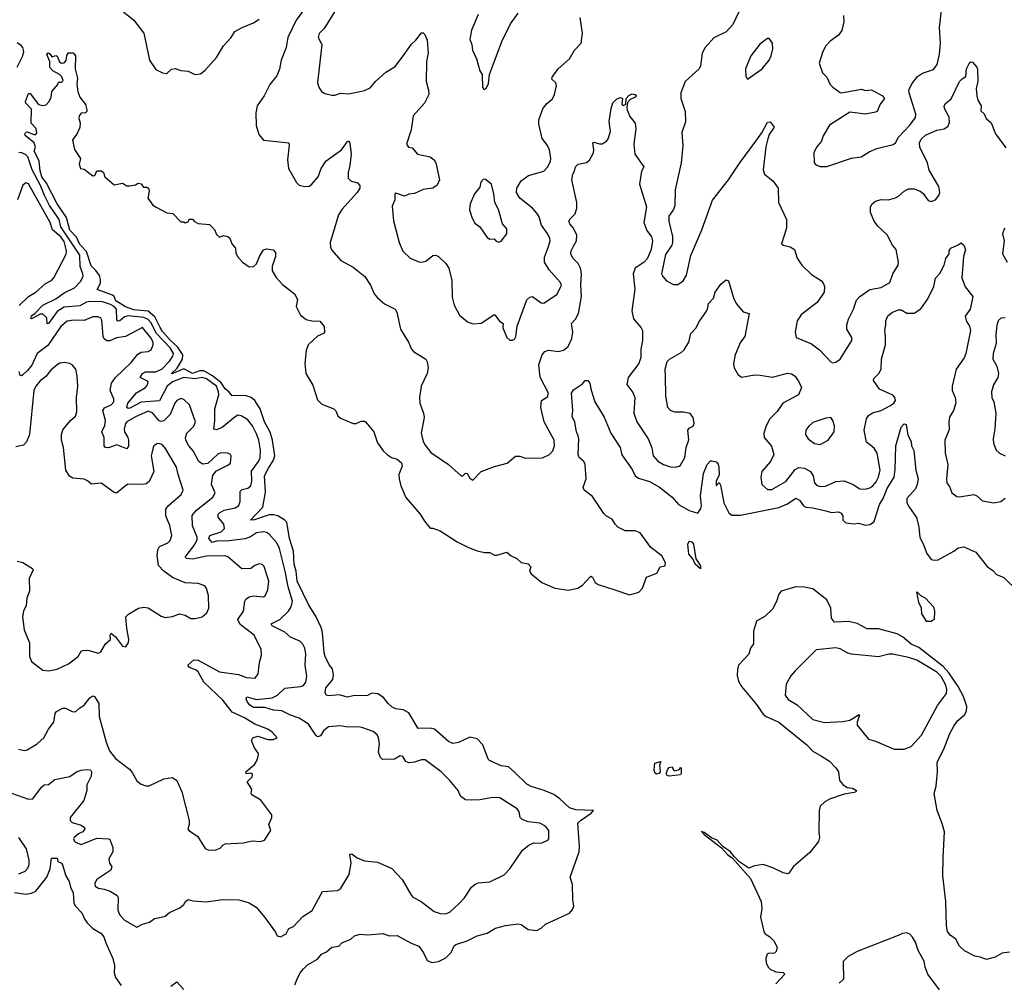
# Model space of a CAD drawing. Extents: x 2220520 to 2384350, y 721165 to 893491.
# Tile 259 of 315: x 2304672 to 2311589, y 864568 to 871329. Entities that reach past the tile are written whole.
import ezdxf

# ---------------------------------------------------------------- set-up
doc = ezdxf.new("R2010")
doc.units = 0

msp = doc.modelspace()

# ---------------------------------------------------------------- linework, layer by layer
at = {"layer": '0CON20XD'}
for points in [[(2305402.5, 871385), (2305474, 871325), (2305544.2, 871235), (2305584, 871045), (2305628.3, 870978.3), (2305675, 870956.2), (2305705, 870951.2), (2305737.5, 870982.5), (2305765, 870986.7), (2305805, 870972.5), (2305855, 870967.5), (2305903.6, 870943.6), (2305941.7, 870948.3), (2305974, 870975), (2306055, 871063.8), (2306105, 871146.7), (2306158.8, 871205), (2306184.3, 871245.7), (2306236.2, 871275), (2306315, 871306.9), (2306355, 871333.3)], [(2306699.5, 871440.5), (2306613.4, 871326.6), (2306555.3, 871204.7), (2306543.3, 871135), (2306509.1, 871045), (2306497.4, 870982.6), (2306477.5, 870935), (2306428.5, 870875), (2306388.7, 870795), (2306340.4, 870725), (2306330.8, 870675), (2306333.8, 870585), (2306351.9, 870521.9), (2306385, 870482.5), (2306563.3, 870463.3), (2306566.4, 870446.4), (2306553.5, 870345), (2306559.6, 870285), (2306616.2, 870185), (2306635, 870167.9), (2306675, 870157.5), (2306705, 870160.5), (2306725, 870173.5), (2306768.2, 870225), (2306790.8, 870285), (2306825, 870337.1), (2306932.9, 870415), (2306975, 870473.8), (2306985, 870477.5), (2306991.4, 870461.4), (2307000.6, 870385), (2306991.5, 870305), (2306978.9, 870255), (2306980.8, 870215), (2307000, 870195), (2307045, 870184), (2307060.8, 870165), (2307061.1, 870145), (2307041.8, 870115), (2306934.7, 869995.3), (2306912.4, 869957.6), (2306853.8, 869765), (2306855, 869731.2), (2306865, 869710), (2306928.5, 869638.5), (2307015, 869591.1), (2307095.8, 869525), (2307135.8, 869465), (2307163, 869403), (2307186.2, 869375), (2307235, 869334), (2307308.8, 869295), (2307321.2, 869275), (2307346.2, 869155), (2307404, 869065), (2307424.2, 869014.2), (2307439.2, 868999.2), (2307524.4, 868944.4), (2307535.8, 868925), (2307542.5, 868885), (2307534.2, 868845), (2307493.1, 868755), (2307480, 868675), (2307483.5, 868635), (2307508.5, 868565), (2307512.7, 868535), (2307491.9, 868425), (2307506.8, 868366.8), (2307520.2, 868340.2), (2307560.3, 868290.3), (2307685, 868205.7), (2307773.3, 868125), (2307785, 868126.2), (2307805, 868143.3), (2307815, 868141.2), (2307835, 868108.8), (2307855, 868093.8), (2307915, 868156), (2308008.7, 868191.3), (2308095.5, 868214.5), (2308155, 868262.5), (2308185, 868262.9), (2308225, 868250), (2308345, 868252.5), (2308393.3, 868275), (2308418, 868302), (2308430, 868335), (2308426.7, 868375), (2308355.7, 868504.3), (2308332, 868605), (2308336.7, 868655), (2308379.5, 868680.5), (2308386.7, 868705), (2308329.1, 868819.1), (2308318.8, 868905), (2308342.7, 868975), (2308361.7, 868998.3), (2308387.3, 869007.3), (2308455, 868998.1), (2308493.1, 869006.9), (2308526.3, 869033.6), (2308550.9, 869089.1), (2308557.2, 869135), (2308548.2, 869195), (2308577.2, 869225), (2308598.8, 869265), (2308618.3, 869385), (2308613.3, 869465), (2308618.1, 869545), (2308612.9, 869582.9), (2308595.7, 869615.7), (2308558.9, 869655), (2308544.6, 869685), (2308547.3, 869705), (2308565, 869744.2)], [(2306884.2, 871385), (2306811.7, 871268.3), (2306775, 871232.5), (2306768.8, 871205), (2306794, 871155), (2306763.3, 870885), (2306773.3, 870855), (2306793.3, 870825), (2306815, 870810), (2306865, 870800), (2306885, 870798.8), (2306925, 870813.8), (2306985, 870809.2), (2307095, 870832.9), (2307135, 870850.8), (2307175, 870897.5), (2307245, 870960.8), (2307310.2, 870999.8), (2307360.8, 871069.2), (2307425, 871158), (2307455.6, 871184.4), (2307495, 871236.7), (2307506.1, 871236.1), (2307517.5, 871225), (2307533.8, 871185), (2307542.5, 871095), (2307530.8, 871035), (2307527.5, 870895), (2307544, 870835), (2307545.8, 870805), (2307516.3, 870743.7), (2307437.1, 870655), (2307422, 870555), (2307390, 870455), (2307402.5, 870435), (2307428.3, 870428.3), (2307467.5, 870385), (2307555, 870366.2), (2307584.2, 870344.2), (2307595.8, 870325), (2307622, 870205), (2307603.9, 870166.1), (2307574.2, 870145.8), (2307506.4, 870136.4), (2307445, 870108.9), (2307405, 870102.9), (2307375, 870090.8), (2307315, 870110.8), (2307308, 870105), (2307307.1, 870065), (2307288.3, 870018.3), (2307297.3, 869917.3), (2307337.1, 869765), (2307363.7, 869703.7), (2307416.2, 869655), (2307475, 869629.2), (2307496.1, 869626.1), (2307525, 869634.2), (2307575, 869672), (2307595, 869675.8), (2307615.4, 869665.4), (2307665, 869617.5), (2307686.7, 869585), (2307708.3, 869498.3), (2307711.2, 869381.2), (2307724, 869325), (2307762.7, 869252.7), (2307817.7, 869207.7), (2307855, 869193.8), (2307915, 869198), (2308003.9, 869256.1), (2308010, 869255), (2308042.3, 869212.3), (2308067.5, 869195), (2308066.7, 869165), (2308095, 869097.5), (2308115, 869077.5), (2308135, 869077.5), (2308147.5, 869085), (2308156.4, 869103.6), (2308166.4, 869176.4), (2308235, 869362.5), (2308255, 869381.2), (2308275, 869383.8), (2308335, 869340), (2308355, 869337.5), (2308448.3, 869401.7), (2308477.5, 869465), (2308470, 869485), (2308392.3, 869572.3), (2308359.1, 869625), (2308358.3, 869661.7), (2308388.1, 869735), (2308398.1, 869775), (2308395.8, 869795), (2308378.7, 869828.7), (2308337.1, 869885), (2308321.1, 869945), (2308305, 869971.4), (2308274.7, 870004.7), (2308185, 870075.6), (2308161.5, 870115), (2308165.6, 870145), (2308195, 870197.1), (2308246.1, 870233.9), (2308353.9, 870266.1), (2308383.1, 870295), (2308401.1, 870335), (2308404.4, 870355), (2308394.3, 870415), (2308380.8, 870445), (2308343.3, 870495), (2308318.6, 870595), (2308319.4, 870625), (2308346.8, 870703.2), (2308372.4, 870737.6), (2308415, 870773.8), (2308430, 870805), (2308444.2, 870865), (2308438, 870885), (2308410.5, 870910.5), (2308413.8, 870925), (2308455.8, 870984.2), (2308535, 871053.8), (2308569.2, 871115), (2308617.5, 871165), (2308625.6, 871234.4), (2308608.6, 871345)], [(2309723.3, 871385), (2309680.8, 871295), (2309634, 871245), (2309548.9, 871201.1), (2309486.7, 871135), (2309467.5, 871095), (2309454.3, 871005), (2309445.8, 870985), (2309347.8, 870895), (2309317.8, 870815), (2309317.5, 870775), (2309347.5, 870685), (2309348.8, 870611.2), (2309324.1, 870535.9), (2309330.8, 870445), (2309318.5, 870325), (2309276.7, 870135), (2309275.4, 870025), (2309264.7, 869995.3), (2309231.4, 869948.6), (2309231.5, 869915), (2309257.2, 869807.2), (2309258.2, 869765), (2309252.3, 869745), (2309209.6, 869680.4), (2309180, 869545), (2309189.2, 869525), (2309215, 869496), (2309265, 869468.8), (2309295, 869468.8), (2309334, 869495), (2309356.5, 869535), (2309386.2, 869673.8), (2309465, 869853.3), (2309538.6, 870061.4), (2309651.9, 870205), (2309730, 870325), (2309842.5, 870475), (2309885.5, 870534.5), (2309925, 870610), (2309945, 870612.5), (2309972.5, 870575), (2309938.1, 870521.9), (2309927.4, 870492.6), (2309914.6, 870435.4), (2309895.5, 870275), (2309903.3, 870243.3), (2309965, 870194.4), (2310000.6, 870145), (2310001.8, 870045), (2310058.1, 869925), (2310058.9, 869865), (2310023.8, 869755), (2310036.1, 869746.1), (2310085, 869734), (2310115, 869716.2), (2310133.7, 869653.7), (2310165.8, 869605), (2310235, 869538.8), (2310303.8, 869495), (2310320, 869475), (2310326.7, 869455), (2310323.8, 869415), (2310275, 869343.3), (2310187.5, 869277.5), (2310161.2, 869255), (2310133.8, 869215), (2310120, 869135), (2310128, 869098), (2310235, 869052.7), (2310290.9, 869010.9), (2310372.6, 868922.6), (2310385, 868919.2), (2310405, 868924.2), (2310435, 868944.2), (2310518, 869075), (2310517.7, 869097.7), (2310483.8, 869155), (2310483.8, 869185), (2310494, 869225), (2310529.2, 869295), (2310551.3, 869358.7), (2310574.4, 869385.6), (2310645, 869434.2), (2310725, 869448), (2310785, 869483.8), (2310806.2, 869545), (2310844, 869605), (2310845.8, 869625), (2310830, 869715), (2310804.7, 869744.7), (2310765, 869818.8), (2310699.6, 869879.6), (2310673.9, 869913.9), (2310650, 869975), (2310649.2, 870015), (2310660, 870035), (2310685, 870054.3), (2310725, 870065.6), (2310775, 870063.3), (2310825, 870077.8), (2310845, 870088.6), (2310885, 870126), (2310915, 870142), (2310955, 870141.2), (2310997.5, 870125), (2311019.5, 870109.5), (2311055, 870060), (2311075, 870053.3), (2311105, 870063.3), (2311128, 870095), (2311135.6, 870115), (2311128.7, 870158.7), (2311062.1, 870272.1), (2311049.4, 870325), (2310995.6, 870435), (2310993.1, 870465), (2311005, 870490.8), (2311035, 870517.1), (2311116.1, 870553.9), (2311167.6, 870562.4), (2311191.7, 870578.3), (2311203.6, 870606.4), (2311201.2, 870645), (2311168.6, 870705), (2311165.8, 870725), (2311175, 870741.2), (2311215, 870773.3), (2311274.4, 870895), (2311293.8, 870915)], [(2310458.3, 871358.3), (2310461.2, 871315), (2310446.8, 871253.2), (2310425, 871220), (2310365, 871179.2), (2310334.6, 871145.4), (2310314.5, 871105), (2310289.4, 871025), (2310312.5, 870955), (2310343.3, 870925), (2310366.2, 870875), (2310384.4, 870854.4), (2310435, 870817.5), (2310445, 870816.7), (2310585, 870841.2), (2310615, 870832.5), (2310655, 870836), (2310732.5, 870795), (2310746.7, 870775), (2310716.7, 870735), (2310696, 870685), (2310685, 870678.8), (2310615, 870666), (2310505, 870678.8), (2310361.7, 870588.3), (2310316, 870514), (2310303.8, 870475), (2310270, 870435), (2310250, 870395), (2310252.5, 870325), (2310265, 870310), (2310295, 870297.5), (2310343, 870297), (2310515, 870355.7), (2310584.5, 870365.5), (2310638.7, 870401.3), (2310693.3, 870425), (2310808.3, 870451.7), (2310825.8, 870465), (2310846.9, 870503.1), (2310925, 870587.5), (2310965, 870643.3), (2310967.5, 870665), (2310920.5, 870815), (2310919.4, 870835), (2310940.5, 870879.5), (2310979.4, 870930.6), (2311015, 870954.5), (2311091.1, 870978.9), (2311117.5, 871015), (2311133.5, 871086.5), (2311141.1, 871165), (2311133.5, 871275), (2311150.4, 871415)], [(2307893.1, 871365), (2307845.8, 871255), (2307835, 871190), (2307848, 871155), (2307854, 871115), (2307882, 871055), (2307905, 870970), (2307920, 870945), (2307923.6, 870853.6), (2307935, 870840), (2307950, 870845), (2307965, 870880), (2307972, 870945), (2308059.2, 871175), (2308120.3, 871299.7), (2308173.8, 871375)], [(2309785, 870912.5), (2309887, 870983), (2309936.2, 871045), (2309951.2, 871075), (2309963.8, 871125), (2309960, 871165), (2309938.3, 871198.3), (2309925, 871196.7), (2309871.7, 871158.3), (2309807.5, 871075), (2309770, 870985), (2309773.6, 870933.6), (2309785, 870912.5)], [(2304654.3, 870995.7), (2304695.2, 871074.8), (2304702.2, 871105), (2304695, 871133.1), (2304685, 871146.8), (2304655, 871166.6)], [(2306605, 864548.8), (2306618.6, 864585), (2306641.4, 864635), (2306665, 864662), (2306695, 864690), (2306765, 864731.2), (2306792.5, 864765), (2306828.3, 864781.7), (2306865, 864813.3), (2306915, 864822.5), (2306934.1, 864845.9), (2306998.3, 864871.7), (2307025, 864893.3), (2307063.9, 864906.1), (2307115, 864900), (2307225, 864911.2), (2307265, 864893.8), (2307325, 864897.5), (2307421.7, 864841.7), (2307475, 864820.8), (2307510, 864775), (2307535, 864720), (2307566.6, 864706.6), (2307615, 864712.7), (2307665, 864739.6), (2307702.5, 864777.5), (2307725, 864823.1), (2307736.7, 864833.3), (2307815, 864858.8), (2307885, 864893.8), (2307956.9, 864913.1), (2308015, 864947.5), (2308084.2, 864965.8), (2308175, 864978), (2308193.9, 864973.9), (2308245, 864937.5), (2308305, 864932.5), (2308335, 864947.5), (2308365, 864976.7), (2308535, 865052.5), (2308555, 865078.8), (2308564.4, 865105), (2308557.9, 865147.9), (2308556.2, 865255), (2308539.5, 865305), (2308601.8, 865485), (2308605.5, 865525), (2308594.2, 865685), (2308612.5, 865705), (2308686, 865755), (2308702.5, 865775), (2308579.5, 865779.5), (2308535, 865793.1), (2308467.4, 865857.4), (2308425, 865886), (2308355.8, 865915.8), (2308265, 865942), (2308235, 865960), (2308147, 866047), (2308105, 866080), (2308055, 866088.8), (2307973.3, 866125), (2307964, 866135), (2307925.5, 866235), (2307885, 866277.8), (2307835, 866289.4), (2307755, 866252.9), (2307715, 866246), (2307685, 866258), (2307586.2, 866346.2), (2307555, 866351.8), (2307470.8, 866350.8), (2307405, 866460), (2307365, 866481.2), (2307315, 866489.2), (2307289.5, 866499.5), (2307260, 866525), (2307227.7, 866567.7), (2307187.5, 866595), (2307145, 866597.5), (2307115, 866582.9), (2307015, 866580), (2306975, 866570), (2306915.9, 866585.9), (2306845, 866580), (2306825.7, 866585.7), (2306817.1, 866605), (2306823.3, 866635), (2306872, 866695), (2306876, 866725), (2306868.8, 866768.8), (2306847.3, 866797.3), (2306818, 866855), (2306812.2, 866882.2), (2306798.5, 867025), (2306789.1, 867059.1), (2306754.4, 867135), (2306701.3, 867221.3), (2306622.3, 867385), (2306614.9, 867455), (2306600.5, 867505), (2306595.1, 867594.9), (2306567.8, 867685), (2306549.2, 867799.2), (2306535, 867814.1), (2306485, 867843.1), (2306455, 867851.1), (2306425, 867850.6), (2306321.2, 867815), (2306294.2, 867814.2), (2306379.2, 867905), (2306399.5, 868010.5), (2306393, 868125), (2306421.2, 868178.8), (2306455.2, 868235), (2306464.7, 868265), (2306448.6, 868375), (2306431, 868431), (2306390.8, 868505), (2306361.5, 868595), (2306324.4, 868655), (2306298.6, 868675), (2306255, 868690.2), (2306165, 868686.9), (2306143.9, 868713.9), (2306115, 868737), (2306088.1, 868778.1), (2306027.1, 868827.1), (2305965, 868863.4), (2305936.6, 868863.4), (2305885, 868844.9), (2305825, 868876.2), (2305741.1, 868841.1), (2305737.5, 868845), (2305778.1, 868881.9), (2305815.3, 868945), (2305817.8, 868975), (2305781.4, 869031.4), (2305732.6, 869075), (2305675, 869140), (2305658.3, 869168.3), (2305621.4, 869241.4), (2305575, 869281.1), (2305475, 869290.6), (2305415, 869313.5), (2305348.4, 869355), (2305336.2, 869385), (2305325, 869393.8), (2305216.2, 869435), (2305240.5, 869479.5), (2305240.6, 869505), (2305232.1, 869532.1), (2305208.1, 869568.1), (2305175, 869600.8), (2305141.6, 869701.6), (2305095, 869751.2), (2305072.1, 869802.1), (2305025, 869850), (2305001, 869941), (2304934.8, 870035), (2304861.2, 870181.2), (2304827.9, 870225), (2304815, 870266.7), (2304808, 870335), (2304789.2, 870375), (2304774.6, 870405), (2304782.5, 870435), (2304775, 870463.3), (2304711.4, 870515), (2304708.6, 870525), (2304715, 870538.8), (2304725, 870542), (2304775, 870522.5), (2304786.1, 870523.9), (2304792.5, 870535), (2304787.5, 870565), (2304753.6, 870603.6), (2304755, 870700), (2304715, 870742.5), (2304713.8, 870755), (2304735, 870810), (2304745, 870810), (2304805, 870732.5), (2304835, 870726.7), (2304858.3, 870731.7), (2304880, 870755), (2304892.5, 870785), (2304897.5, 870825), (2304940, 870875), (2304945, 870890), (2304965, 870890), (2304977.5, 870902.5), (2304968.3, 870928.3), (2304952.5, 870945), (2304905, 870970), (2304885, 870992.5), (2304883.3, 871035), (2304863.3, 871085), (2304873, 871097), (2304885, 871090), (2304898.3, 871068.3), (2304925, 871077.5), (2304935, 871073.3), (2304953, 871033), (2304967, 871023), (2304983.6, 871026.4), (2304998.3, 871041.7), (2305003, 871077), (2305015, 871097.5), (2305047, 871097), (2305063.3, 871075), (2305061.2, 870985), (2305078.8, 870918.8), (2305073.8, 870875), (2305080, 870825), (2305095.7, 870785.7), (2305135, 870733.3), (2305144.2, 870695), (2305144, 870685), (2305135, 870676), (2305105, 870672), (2305090.8, 870655), (2305088, 870635), (2305097.5, 870605), (2305095, 870572.5), (2305072.5, 870525), (2305042.5, 870485), (2305056.4, 870416.4), (2305100, 870355), (2305090, 870315), (2305100, 870285), (2305125, 870280), (2305185, 870232.5), (2305200, 870235), (2305215, 870267.5), (2305245, 870267.5), (2305260, 870255), (2305270, 870225), (2305335, 870170), (2305395, 870180), (2305425, 870162.5), (2305445, 870162.5), (2305485, 870170), (2305505, 870180), (2305525, 870177.5), (2305543, 870153), (2305565, 870152.5), (2305577.5, 870145), (2305582.5, 870125), (2305572.5, 870075), (2305607, 870027), (2305631.7, 870011.7), (2305705, 869972.5), (2305747, 869967), (2305805, 869910), (2305825, 869910), (2305835, 869902.5), (2305855, 869910), (2305863, 869927), (2305885, 869927.5), (2305900.7, 869910.7), (2305925, 869897.5), (2306005, 869890), (2306040, 869855), (2306055, 869820), (2306075, 869802.5), (2306105, 869812.5), (2306135, 869807.5), (2306147.5, 869795), (2306162.5, 869755), (2306187.5, 869725), (2306190.7, 869690.7), (2306202.5, 869665), (2306237, 869627), (2306285, 869592.5), (2306315, 869596.7), (2306336.7, 869615), (2306356, 869665), (2306385, 869712), (2306405, 869720.8), (2306453.8, 869713.8), (2306470, 869695), (2306470, 869665), (2306445.8, 869595), (2306446.2, 869565), (2306475, 869517.5), (2306518.3, 869468.3), (2306603.6, 869403.6), (2306623, 869363), (2306613.3, 869315), (2306645, 869253.3), (2306685, 869224), (2306725, 869213.8), (2306780.7, 869210.7), (2306810, 869175), (2306812.5, 869135), (2306807.5, 869125), (2306765, 869106.7), (2306699.2, 869045), (2306685.6, 869005), (2306674.6, 868915), (2306683.1, 868845), (2306732.4, 868762.4), (2306765, 868660), (2306795, 868629.4), (2306880, 868595), (2306892.3, 868582.3), (2306907.7, 868547.7), (2306925, 868531.2), (2307015, 868493.8), (2307035, 868493.3), (2307071.7, 868508.3), (2307095, 868510), (2307102.5, 868505), (2307160, 868435), (2307186.4, 868356.4), (2307225, 868300), (2307255, 868272), (2307284.4, 868254.4), (2307325, 868242), (2307355, 868216.2), (2307357.9, 868192.1), (2307334.5, 868135.5), (2307337.8, 868105)], [(2311293.8, 870915), (2311319.5, 870930.5), (2311322.9, 870985), (2311345, 871026), (2311355, 871033.8), (2311365, 871030), (2311396, 870995), (2311401.2, 870981.2), (2311403.5, 870895), (2311391.1, 870845), (2311395.8, 870795), (2311404.2, 870764.2), (2311426.7, 870725), (2311425, 870690), (2311448.3, 870668.3), (2311462.5, 870635), (2311496.7, 870605), (2311527.3, 870527.3), (2311599.5, 870429.5)], [(2308565, 869744.2), (2308583.3, 869776.7), (2308586.4, 869815), (2308562.7, 869865), (2308536.4, 869895), (2308530.4, 869915), (2308538.5, 869931.5), (2308574.2, 869965), (2308585.8, 870005), (2308586, 870045), (2308552, 870205), (2308557.5, 870245), (2308570, 870265), (2308576.7, 870295), (2308596.1, 870313.9), (2308655, 870326.7), (2308675, 870342.5), (2308703.3, 870395), (2308706, 870415), (2308697.5, 870465), (2308705, 870468.8), (2308745, 870457.5), (2308765, 870458), (2308793.4, 870476.6), (2308806.4, 870493.6), (2308822.9, 870545), (2308813.2, 870613.2), (2308826.7, 870705), (2308840, 870745), (2308865, 870770), (2308892.5, 870782.5), (2308906.4, 870776.4), (2308902.5, 870735), (2308915, 870727.5), (2308930, 870735), (2308932.5, 870775), (2308952.1, 870797.9), (2308975, 870809.2), (2309000.7, 870800.7), (2309003.3, 870795), (2308995.7, 870784.3), (2308960.8, 870769.2), (2308941.7, 870748.3), (2308936.2, 870715), (2308938.8, 870695), (2308959.3, 870649.3), (2308995, 870602.5), (2309001.7, 870561.7), (2308986, 870455), (2308994.2, 870385), (2309056.2, 870296.2), (2309041.2, 870265), (2309025.8, 870175), (2309075.5, 870015), (2309057.9, 869905), (2309078.5, 869848.5), (2309110, 869805), (2309116.9, 869775), (2309108.8, 869715), (2309080.1, 869649.9), (2309058.5, 869625), (2308996.8, 869583.2), (2308980.8, 869545), (2308992.4, 869437.6), (2308972, 869285), (2308985, 869228.6), (2309038.9, 869165), (2309047.1, 869145), (2309046.8, 869075), (2309036.4, 869015), (2309034.6, 868955.4), (2309021.4, 868915), (2308946, 868815), (2308936.4, 868766.4), (2308979.7, 868709.7), (2308994.3, 868675), (2308987.1, 868565), (2309006.7, 868505), (2309087.5, 868385), (2309112.1, 868322.1), (2309123.1, 868265), (2309155, 868229.4), (2309195, 868205.6), (2309245, 868189.2), (2309280, 868185), (2309305, 868192), (2309315, 868201.2), (2309344.4, 868255), (2309353.1, 868325), (2309372.4, 868377.6), (2309364.7, 868445.3), (2309375, 868458.9), (2309404.2, 868475), (2309409.5, 868495), (2309404.3, 868535), (2309382.1, 868562.1), (2309335, 868571.4), (2309275, 868571.4), (2309244.5, 868584.5), (2309225.8, 868605), (2309210.5, 868685), (2309208.9, 868825), (2309207.5, 868875), (2309221.3, 868928.7), (2309237.1, 868945), (2309318.2, 868991.8), (2309339.1, 869010.9), (2309372.2, 869065), (2309387.5, 869125), (2309425.4, 869164.6), (2309442.9, 869205), (2309492.5, 869275), (2309504, 869295), (2309511.2, 869335), (2309545, 869372.5), (2309558.8, 869415), (2309597.3, 869472.7), (2309635, 869502.5), (2309652.5, 869495), (2309686.7, 869375), (2309704.6, 869334.6), (2309755, 869276.7), (2309796.7, 869265), (2309765.6, 869105), (2309735, 869063.8), (2309698.5, 868975), (2309685.5, 868915), (2309692.1, 868885), (2309719.5, 868835), (2309745, 868817.3), (2309835, 868834.4), (2309875, 868831.4), (2309960.9, 868819.1), (2310065, 868845.8), (2310095, 868841.2), (2310120, 868825), (2310146.7, 868785), (2310163.3, 868745), (2310143.3, 868695), (2310032.5, 868635), (2309993.7, 868576.3), (2309941.5, 868525), (2309915, 868476), (2309900, 868425), (2309902.2, 868395), (2309954.6, 868334.6), (2309969.1, 868275), (2309945.5, 868225), (2309885.6, 868155), (2309878.1, 868115), (2309885, 868063.3), (2309925, 868029.2), (2309955, 868028.6), (2310055, 868085.5), (2310120.8, 868169.1), (2310145.4, 868184.6), (2310185, 868178.4), (2310228.2, 868155), (2310246.7, 868125), (2310256.5, 868075), (2310269.2, 868059.2), (2310295, 868050), (2310333.1, 868053.1), (2310405, 868085.4), (2310465, 868089.6), (2310528, 868065), (2310573.8, 868033.8), (2310615, 868031.5), (2310645, 868040.5), (2310665, 868055.5), (2310688, 868082), (2310704.6, 868115), (2310716.2, 868165), (2310695.4, 868285), (2310675, 868319.4), (2310620.9, 868360.9), (2310603.9, 868445), (2310621.1, 868525), (2310635, 868548.9), (2310662.6, 868567.4), (2310725, 868584.6), (2310785, 868616.4), (2310811.9, 868635), (2310824.4, 868655), (2310820.6, 868675), (2310805, 868691.1), (2310713.3, 868733.3), (2310669.2, 868795), (2310671.3, 868808.7), (2310707.5, 868845), (2310724.5, 868875.5), (2310725.6, 868945), (2310755.5, 869045), (2310753.5, 869106.5), (2310748.6, 869145), (2310757.1, 869185), (2310755.8, 869215), (2310771.7, 869248.3), (2310803.8, 869275), (2310845, 869291.1), (2310865, 869291.4), (2310905, 869268), (2310955, 869267.5), (2311002.7, 869297.3), (2311051.7, 869368.3), (2311092.9, 869455), (2311106.7, 869513.3), (2311135, 869546.2), (2311166, 869605), (2311179.1, 869650.9), (2311202.5, 869685), (2311202.5, 869705), (2311213.3, 869725), (2311265, 869747.5), (2311285, 869762.5), (2311305.7, 869745.7), (2311315.7, 869715), (2311302.9, 869665), (2311290, 869515), (2311315, 869452.5), (2311368.8, 869385), (2311348.6, 869295), (2311314.1, 869245.9), (2311322, 869215), (2311345.5, 869175.5), (2311350.5, 869145), (2311318.5, 868985), (2311306.2, 868955), (2311251.9, 868875), (2311222.2, 868755), (2311223.5, 868725), (2311243.8, 868675), (2311247.7, 868637.7), (2311232, 868585), (2311205, 868537.5), (2311198.5, 868505), (2311202.4, 868447.6), (2311171.8, 868375), (2311174.5, 868285), (2311192.2, 868205), (2311182, 868105), (2311186.2, 868075), (2311205, 868050), (2311221.2, 868005), (2311255, 867980), (2311275, 867977.5), (2311375, 867994.4), (2311395.5, 867985.5), (2311435, 867948.6), (2311515, 867935.6), (2311565, 867944.2), (2311595, 867968.8)], [(2304936, 869946), (2304882.4, 870025), (2304846.9, 870095), (2304818.4, 870165), (2304760.8, 870275), (2304729.3, 870365), (2304715, 870380.6), (2304683.6, 870396.4), (2304665, 870393.4)], [(2308035, 869766.7), (2308055, 869772.5), (2308093.3, 869825), (2308095, 869860), (2308063.8, 869895), (2308035.5, 869995), (2308010.5, 870045), (2308003.5, 870105), (2307985.8, 870175), (2307945, 870206.7), (2307930.7, 870209.3), (2307912.3, 870187.7), (2307905, 870152.5), (2307867.5, 870105), (2307837.1, 870035), (2307832.9, 869992.9), (2307851.2, 869935), (2307869.5, 869899.5), (2307905, 869873.3), (2307955, 869800), (2307975, 869787.5), (2308005, 869790), (2308017.5, 869775), (2308035, 869766.7)], [(2304667.7, 869322.3), (2304735.2, 869384.8), (2304785, 869415.4), (2304854.2, 869475.8), (2304895, 869496.9), (2304912.9, 869515), (2304998.1, 869681.9), (2305001.5, 869705), (2304985, 869770.4), (2304960.8, 869805), (2304903.5, 869853.5), (2304885.8, 869905), (2304735, 870177.5), (2304715, 870182.5), (2304694, 870166), (2304656.2, 870063.8)], [(2304615, 865895.3), (2304735, 865853.8), (2304765, 865855.8), (2304825, 865939.2), (2304845, 865953.8), (2304875, 865957.5), (2304918.3, 865991.7), (2305025, 866012.5), (2305071.2, 866045), (2305105, 866056.7), (2305145, 866063.1), (2305169.1, 866059.1), (2305177.1, 866045), (2305174.4, 866015), (2305143.1, 865955), (2305144.3, 865915), (2305121.9, 865845), (2305026.1, 865725), (2305026.8, 865705), (2305040.3, 865690.3), (2305105, 865671.2), (2305128, 865655), (2305130.8, 865645), (2305115.8, 865625), (2305085, 865610.4), (2305054.4, 865585), (2305050.6, 865575), (2305055, 865561.2), (2305065, 865551.4), (2305105, 865535.6), (2305215, 865580), (2305296.4, 865576.4), (2305305, 865570), (2305325.6, 865515), (2305325.4, 865484.6), (2305298.9, 865435), (2305304.2, 865405), (2305319.3, 865379.3), (2305313.3, 865355), (2305215, 865290), (2305199.5, 865265), (2305202.6, 865242.6), (2305225, 865227.8), (2305265, 865222.9), (2305306.8, 865206.8), (2305357, 865177), (2305364.1, 865164.1), (2305362.5, 865075), (2305374, 865045), (2305409.2, 865005), (2305494.1, 864954.1), (2305535, 864976.7), (2305585, 864990), (2305620, 865015), (2305656.7, 865023.3), (2305695, 865033.3), (2305725, 865057.5), (2305798.3, 865091.7), (2305825.9, 865114.1), (2305836.7, 865135), (2305855, 865150), (2305889.3, 865139.3), (2305985, 865132), (2306095, 865149.2), (2306215, 865148), (2306285, 865126), (2306333.8, 865095), (2306395, 865023.3), (2306469.2, 864919.2), (2306480, 864895), (2306505, 864886.7), (2306543, 864907), (2306562.5, 864945), (2306595, 864960), (2306661.2, 865028.8), (2306727.7, 865072.3), (2306800, 865205), (2306905, 865212.5), (2306926.7, 865225), (2306985.8, 865325), (2307000, 865405), (2306991.2, 865468.8), (2307005, 865470), (2307042.7, 865442.7), (2307095, 865421.2), (2307185, 865410.8), (2307286.7, 865366.7), (2307359.8, 865289.8), (2307418.8, 865185), (2307435, 865166.7), (2307492.5, 865135), (2307584.1, 865064.1), (2307625, 865050), (2307665, 865047.5), (2307697.2, 865062.8), (2307759.7, 865120.3), (2307798.1, 865161.9), (2307846.2, 865235), (2307872.7, 865257.3), (2307895, 865265.8), (2307975, 865274.2), (2308075, 865322.9), (2308115.4, 865364.6), (2308203.3, 865495), (2308249.3, 865530.7), (2308285, 865546.7), (2308335, 865544), (2308382.5, 865565), (2308390, 865575), (2308389.2, 865635), (2308365.6, 865665), (2308325, 865685.3), (2308245, 865694.4), (2308201.3, 865711.3), (2308188.8, 865725), (2308181.4, 865765), (2308167.1, 865785), (2308045, 865864), (2307995, 865865.8), (2307905, 865850), (2307845, 865846.2), (2307805, 865850), (2307770, 865875), (2307753.3, 865915), (2307695, 865984), (2307632.9, 866045), (2307519.7, 866129.7), (2307495, 866130), (2307445, 866114.2), (2307405, 866110), (2307385, 866118.8), (2307363.9, 866153.9), (2307345, 866159.2), (2307304.3, 866135.7), (2307221.7, 866131.7), (2307207.5, 866147.5), (2307192.5, 866185), (2307198.9, 866245), (2307193.5, 866285), (2307184.3, 866305), (2307155, 866328.9), (2307075, 866356.7), (2307045, 866361.1), (2306975, 866360.5), (2306925, 866369.5), (2306842.2, 866362.2), (2306806.7, 866335), (2306785, 866300), (2306765, 866292.9), (2306752.6, 866302.6), (2306700.6, 866380.6), (2306635, 866422.5), (2306575, 866443.9), (2306513.3, 866475), (2306455, 866478.9), (2306395, 866498.4), (2306315, 866498.5), (2306287.8, 866515), (2306272.5, 866535), (2306263.3, 866556.7), (2306266.9, 866573.1), (2306335, 866553.8), (2306445, 866564.8), (2306482.2, 866585), (2306535, 866634.5), (2306645, 866645.5), (2306665, 866653.3), (2306681.8, 866675), (2306688.4, 866715), (2306677.4, 866795), (2306681.3, 866875), (2306674.7, 866914.7), (2306661.9, 866941.9), (2306639.2, 866965), (2306575, 866992.9), (2306535, 867028.2), (2306469.5, 867059.5), (2306445, 867072.5), (2306439.2, 867085), (2306498.6, 867115), (2306559.5, 867175), (2306578.5, 867205), (2306588.5, 867245), (2306557.9, 867345), (2306537.9, 867455), (2306497.7, 867615), (2306478.8, 867655), (2306425, 867714.6), (2306405, 867727.3), (2306385, 867731.2), (2306335, 867724.1), (2306293, 867697), (2306256.3, 867683.6), (2306125, 867666.4), (2306065, 867668.1), (2306025, 867657.8), (2306001.2, 867685), (2306007.5, 867705), (2306087.9, 867732.1), (2306110, 867755), (2306106.9, 867785), (2306065.6, 867835), (2306067.5, 867855), (2306076.5, 867865), (2306109.2, 867885), (2306185, 867900), (2306212.8, 867917.2), (2306220, 867945), (2306221.9, 868015), (2306235, 868028.1), (2306275, 868037.5), (2306296, 868054), (2306302.4, 868087.6), (2306301.7, 868158.3), (2306350, 868225), (2306361.7, 868255), (2306363.7, 868305), (2306351.6, 868375), (2306339.2, 868415), (2306306.7, 868476.7), (2306275, 868517.5), (2306227, 868547), (2306205, 868550.5), (2306185, 868540), (2306095, 868464), (2306055, 868449.1), (2306035, 868453.3), (2306044.2, 868515), (2306044.2, 868595), (2306070.5, 868695), (2306069.6, 868715), (2306055, 868755.2), (2305985, 868806.8), (2305955, 868816.6), (2305903.5, 868806.5), (2305825, 868815.4), (2305744.7, 868785), (2305707.9, 868755), (2305655, 868653.1), (2305525, 868643.5), (2305445, 868600.4), (2305435, 868597.8), (2305425.7, 868605), (2305432.8, 868635), (2305492.1, 868707.9), (2305555, 868746.8), (2305570, 868765), (2305573.8, 868783.8), (2305569.4, 868789.4), (2305518.6, 868815), (2305535, 868844.5), (2305555, 868855.7), (2305625.2, 868854.8), (2305670.8, 868875), (2305725, 868930.4), (2305747.4, 868965), (2305751.6, 868985), (2305728.7, 869025), (2305634.2, 869124.2), (2305593.3, 869203.3), (2305575, 869223.5), (2305545, 869237.9), (2305435, 869248.4), (2305408.4, 869241.6), (2305375, 869213.8), (2305361.4, 869211.4), (2305355, 869220), (2305353.2, 869295), (2305336.6, 869315), (2305311, 869329), (2305255, 869347.7), (2305165, 869350.8), (2305141.5, 869345), (2305095, 869318.2), (2304985, 869309.7), (2304935, 869278.7), (2304875, 869195.7), (2304865, 869192.2), (2304862.9, 869235), (2304835, 869259.8), (2304815, 869261.9), (2304755, 869227.8), (2304750.9, 869230.9), (2304755, 869249.6), (2304781.3, 869268.7), (2304835, 869324.1), (2304925, 869369.5), (2304985, 869411.5), (2305058, 869445), (2305099.2, 869490.8), (2305118.5, 869525), (2305116.8, 869545), (2305096.6, 869595), (2305095, 869675.3), (2304961.9, 869875), (2304949.3, 869925), (2304936, 869946)], [(2311590, 869865), (2311576.2, 869825), (2311588, 869775), (2311576.2, 869685), (2311608, 869625)], [(2305811.2, 865905), (2305863.6, 865703.6), (2305863.8, 865675), (2305853.3, 865645), (2305860, 865635), (2305921.2, 865595), (2305975, 865507.5), (2305997, 865497), (2306045, 865496.7), (2306080.5, 865509.5), (2306098.6, 865531.4), (2306115, 865539.4), (2306245, 865547.5), (2306305, 865562), (2306363.6, 865556.4), (2306393, 865567), (2306436.7, 865635), (2306423.3, 865675), (2306442.5, 865725), (2306442.5, 865745), (2306365.9, 865845.9), (2306302.5, 865885), (2306297.5, 865895), (2306302.5, 865925), (2306270, 865975), (2306305, 866010), (2306307, 866027), (2306295, 866037.5), (2306263, 866033), (2306260, 866045), (2306321.5, 866098.5), (2306337.5, 866122.5), (2306348, 866155), (2306349.2, 866175), (2306322, 866215), (2306301.2, 866265), (2306310, 866285), (2306345, 866295.8), (2306415, 866273.8), (2306455.9, 866274.1), (2306480, 866285), (2306446.7, 866325), (2306415.5, 866345.5), (2306325, 866380), (2306251.2, 866425), (2306164.7, 866464.7), (2306099, 866549), (2305965.9, 866675), (2305925, 866748.9), (2305910.8, 866760.8), (2305865, 866780), (2305853.8, 866795), (2305895, 866832), (2305925, 866831.4), (2306075, 866748.4), (2306209.7, 866729.7), (2306265, 866707.5), (2306325.8, 866704.2), (2306347.5, 866735), (2306357.5, 866815), (2306370.8, 866865), (2306368.6, 866905), (2306319.4, 867005), (2306221.2, 867081.2), (2306203.5, 867115), (2306243.5, 867175), (2306254.4, 867245), (2306261.4, 867258.6), (2306284.7, 867275.3), (2306315, 867283.3), (2306385.6, 867274.4), (2306396.6, 867283.4), (2306415.4, 867324.6), (2306421.5, 867385), (2306389.2, 867489.2), (2306375, 867502.5), (2306355, 867507.5), (2306325, 867495.8), (2306295, 867474.4), (2306232.1, 867472.1), (2306135.4, 867555.4), (2306112.6, 867562.6), (2305985, 867560), (2305885, 867540.7), (2305844, 867544), (2305834.4, 867555), (2305895.9, 867634.1), (2305919.2, 867675), (2305918.4, 867695), (2305885.9, 867775), (2305884, 867846), (2305914.5, 867885), (2306028.6, 867975), (2306045.5, 868005), (2306018.5, 868065), (2306029.8, 868130.2), (2306055, 868161.1), (2306135, 868200.6), (2306152, 868215), (2306158.8, 868265), (2306152.5, 868275), (2306134.1, 868284.1), (2306085, 868286), (2306065, 868278), (2305995, 868211.1), (2305957.5, 868207.5), (2305930.6, 868225), (2305890.5, 868300.5), (2305860.4, 868335), (2305840.4, 868375), (2305837.5, 868395), (2305846.8, 868425), (2305895.5, 868475), (2305906.5, 868505), (2305865.8, 868625), (2305825, 868661.2), (2305805, 868667.5), (2305775, 868654), (2305761.1, 868635), (2305729.4, 868555), (2305685, 868511.4), (2305665, 868507.3), (2305652.3, 868512.3), (2305605, 868567.3), (2305575, 868578.9), (2305485, 868540.7), (2305425.5, 868505), (2305415, 868492), (2305406.2, 868453.8), (2305407.3, 868435), (2305431.2, 868395), (2305436.2, 868375), (2305435.4, 868334.6), (2305425, 868314), (2305355, 868342.9), (2305295, 868321.1), (2305276, 868325), (2305266.2, 868336.2), (2305265.5, 868394.5), (2305249.5, 868435), (2305270.6, 868479.4), (2305275.2, 868515), (2305256.2, 868583.8), (2305267.7, 868602.3), (2305315.8, 868625), (2305334.2, 868645), (2305334, 868665), (2305308.1, 868725), (2305316.2, 868775), (2305344.2, 868815.8), (2305455, 868921.9), (2305501.2, 868978.8), (2305525, 868993.3), (2305575, 868999.2), (2305595, 869011.2), (2305610, 869045), (2305610, 869065), (2305594.5, 869095), (2305535, 869167.5), (2305415, 869103.8), (2305351.2, 869095), (2305305, 869074.2), (2305285, 869074.1), (2305266.4, 869086.4), (2305257.9, 869105), (2305255.3, 869135), (2305248.7, 869218.7), (2305241.7, 869231.7), (2305222.6, 869242.6), (2305185, 869242.3), (2305125, 869217.2), (2305052.1, 869217.9), (2305005, 869210.9), (2304962.1, 869175), (2304869.8, 869040.2), (2304796, 868985), (2304756.6, 868903.4), (2304727.1, 868865), (2304695, 868834.3), (2304685, 868828), (2304675, 868830), (2304667.9, 868857.9)], [(2311595, 869236.2), (2311565, 869233.8), (2311545.7, 869214.3), (2311536.6, 869183.4), (2311530, 869115), (2311532, 869055), (2311510, 868985), (2311508, 868945), (2311535.5, 868895.5), (2311547.5, 868845), (2311542.5, 868815), (2311512, 868765), (2311498.8, 868715), (2311502.5, 868675), (2311515.8, 868645), (2311528.9, 868565), (2311522.5, 868455), (2311510, 868385), (2311512.5, 868355), (2311531.2, 868305), (2311555, 868283.3), (2311595, 868266.7)], [(2304655, 867525.8), (2304695, 867515.6), (2304763.3, 867475), (2304765.8, 867465.8), (2304738, 867405), (2304740, 867315), (2304723.4, 867266.6), (2304716.9, 867215), (2304698.1, 867175), (2304692.2, 867135), (2304704.4, 867044.4), (2304742.1, 866952.1), (2304740.9, 866855), (2304755, 866820.8), (2304835, 866759.4), (2304875, 866755.5), (2304935, 866767.5), (2305015, 866805.4), (2305083.1, 866855), (2305105, 866893.3), (2305115, 866899.2), (2305150.9, 866900.9), (2305225, 866879.5), (2305242.1, 866887.9), (2305273.9, 866946.1), (2305310, 866975), (2305307.5, 867005), (2305315, 867020), (2305345, 866993.3), (2305395, 866928.8), (2305417.5, 866925), (2305435.9, 866954.1), (2305440, 866975), (2305424.2, 867055), (2305418.8, 867135), (2305437, 867153), (2305506.7, 867195), (2305545, 867203.1), (2305575, 867197.5), (2305665, 867140), (2305695, 867131.2), (2305745, 867137.5), (2305795, 867156.7), (2305835, 867146.2), (2305874.2, 867124.2), (2305905, 867122), (2305955, 867133.8), (2305987, 867163), (2306000, 867195), (2305997.5, 867285), (2305984.3, 867334.3), (2305972.7, 867352.7), (2305925, 867370), (2305834.4, 867374.4), (2305745, 867410), (2305685.3, 867455.2), (2305647.9, 867495), (2305637.3, 867565), (2305641.8, 867605), (2305655, 867630), (2305687.7, 867642.3), (2305714, 867655), (2305729.1, 867670.9), (2305740, 867705), (2305726.2, 867776.2), (2305698.5, 867845), (2305699.8, 867890.2), (2305715, 867915.6), (2305806, 867995), (2305820.8, 868025), (2305784.4, 868135), (2305774.3, 868185), (2305697.6, 868317.6), (2305675, 868343.8), (2305655, 868352), (2305635, 868350), (2305615, 868336.7), (2305608.8, 868325), (2305596, 868265), (2305615.7, 868155), (2305581.4, 868085), (2305560.9, 868069.1), (2305533.8, 868063.8), (2305434.3, 868065.7), (2305414.4, 868055.6), (2305352.7, 868002.7), (2305335, 868009.2), (2305245, 868074.2), (2305175.8, 868065.8), (2305149.6, 868089.6), (2305125, 868102.2), (2305045, 868109.4), (2305022.9, 868122.9), (2304996.4, 868165), (2304979.1, 868325), (2304966.5, 868375), (2304966.7, 868415), (2304975, 868448), (2305028, 868515), (2305064, 868545), (2305074.3, 868575), (2305070.8, 868675), (2305080, 868755), (2305077.1, 868825), (2305066, 868875), (2305040, 868905), (2305022.5, 868915), (2304985, 868921.4), (2304955, 868915.6), (2304935, 868904.3), (2304891.7, 868868.3), (2304856.1, 868823.9), (2304815, 868792.2), (2304785, 868755.7), (2304771.5, 868725), (2304740, 868415), (2304719.4, 868365), (2304699.3, 868340.7), (2304645, 868328)], [(2307337.8, 868105), (2307350, 868055), (2307385, 867973.8), (2307486.4, 867856.4), (2307515, 867806.7), (2307555, 867757.5), (2307575, 867756.7), (2307625, 867738.8), (2307745, 867662.5), (2307825, 867621.4), (2307885, 867598.8), (2307936.4, 867586.4), (2307975, 867587.5), (2308007, 867567), (2308025, 867567.5), (2308095, 867590), (2308123.9, 867563.9), (2308163.6, 867543.6), (2308195, 867517.5), (2308245, 867506.7), (2308262.5, 867485), (2308253.8, 867455), (2308265, 867436.7), (2308340, 867375), (2308432.5, 867335), (2308525, 867322.5), (2308593.2, 867336.8), (2308625, 867356.2), (2308685, 867420), (2308695, 867413.3), (2308715, 867376.2), (2308735, 867360.8), (2308852.5, 867325), (2308955, 867288.6), (2309022.7, 867307.3), (2309046.2, 867335), (2309075, 867412.5), (2309148.3, 867441.7), (2309172.5, 867485), (2309206, 867494), (2309210, 867515), (2309182.2, 867562.2), (2309105, 867621.1), (2309030, 867725), (2308995, 867739.3), (2308925, 867737.9), (2308875, 867764.7), (2308854.6, 867784.6), (2308835, 867820.5), (2308795, 867840.8), (2308775, 867860.6), (2308695, 867979.4), (2308637.5, 868025), (2308630, 868045), (2308650.6, 868105), (2308644.7, 868205), (2308635.6, 868225), (2308603.1, 868255), (2308594.8, 868274.8), (2308599.7, 868385), (2308596.6, 868406.6), (2308582.7, 868435), (2308572.9, 868502.9), (2308552.5, 868542.5), (2308558.4, 868585), (2308548.2, 868705), (2308561.8, 868728.2), (2308625, 868772.5), (2308644.4, 868795.6), (2308663.8, 868793.8), (2308676.7, 868775), (2308685.9, 868725.9), (2308713.3, 868645), (2308778.3, 868538.3), (2308824, 868425), (2308890, 868325), (2308902.6, 868272.6), (2308975, 868170.8), (2308996.9, 868125), (2309019.5, 868109.5), (2309096, 868085), (2309167.8, 868045), (2309256.7, 867975), (2309301.1, 867925), (2309375, 867880.9), (2309435, 867862.9), (2309456.9, 867895), (2309462.2, 867915), (2309454.6, 867985.4), (2309475, 868142.5), (2309502, 868205), (2309525, 868230), (2309535, 868231.2), (2309565, 868223.3), (2309577.9, 868207.9), (2309582.5, 868185), (2309587, 868133), (2309565, 868087.5), (2309564, 868055), (2309585, 868077.5), (2309595, 868060), (2309619.6, 867935), (2309655, 867865.6), (2309675, 867849.1), (2309735, 867848.6), (2310005, 867903), (2310065, 867928.4), (2310125, 867968.5), (2310149.5, 867955), (2310178.9, 867915), (2310194.7, 867904.7), (2310245, 867901.1), (2310335, 867878.9), (2310375, 867867.1), (2310425, 867871.4), (2310443.2, 867863.2), (2310454.2, 867845), (2310455, 867813.3), (2310475, 867794.3), (2310535, 867788.8), (2310565, 867793.8), (2310615, 867778.8), (2310645.9, 867784.1), (2310675, 867803.3), (2310712.9, 867925), (2310737.5, 867965), (2310765, 868035.4), (2310814.7, 868115), (2310823.3, 868166.8), (2310826.2, 868335), (2310865, 868467.5), (2310885, 868490), (2310898.8, 868485), (2310911.2, 868411.2), (2310935, 868367.5), (2310938, 868335), (2310954.1, 868304.1), (2310968, 868165), (2310983, 868103), (2310977.9, 868065), (2310965.5, 868035), (2310904.5, 867965), (2310903.5, 867935), (2310922.1, 867902.1), (2310971.5, 867831.5), (2310988.5, 867765), (2310995, 867691.2), (2311018.6, 867648.6), (2311045, 867579.2), (2311075, 867538.6), (2311098.3, 867531.7), (2311124.4, 867535.6), (2311234.2, 867595.8), (2311265, 867618.8), (2311305, 867626.7), (2311389.3, 867589.3), (2311468.3, 867488.3), (2311509.3, 867459.3), (2311535, 867432.5), (2311585, 867411.4), (2311685, 867314)], [(2310295, 868344.3), (2310352, 868375), (2310392.9, 868435), (2310395.6, 868475.6), (2310384, 868514), (2310370, 868535), (2310335, 868531.4), (2310245, 868498.9), (2310215.6, 868475), (2310195.6, 868445), (2310191.9, 868415), (2310210.8, 868385), (2310255, 868351.4), (2310295, 868344.3)], [(2309455, 867472), (2309417.5, 867505), (2309401.2, 867541.2), (2309372.5, 867575), (2309365.5, 867645), (2309375, 867666.7), (2309395, 867660.5), (2309404.6, 867645), (2309423, 867543), (2309455, 867492.5), (2309455, 867472)], [(2311625, 864780), (2311575, 864772), (2311525, 864743.8), (2311465, 864727.5), (2311420, 864745), (2311381.2, 864751.2), (2311308.3, 864788.3), (2311275, 864822.5), (2311249.5, 864869.5), (2311208.3, 864898.3), (2311188.8, 864925), (2311182, 864965), (2311179.4, 865135), (2311158, 865315), (2311158.6, 865445), (2311169.2, 865625), (2311153.2, 865683.2), (2311117.1, 865775), (2311095.9, 865894.1), (2311110, 865945), (2311120.8, 866045), (2311118, 866115), (2311164.4, 866205), (2311205.7, 866315), (2311235, 866366.2), (2311260, 866405), (2311310.6, 866449.4), (2311322.9, 866475), (2311325.5, 866505), (2311301.3, 866575), (2311265.8, 866645.8), (2311200.4, 866740.4), (2311159.6, 866785), (2310989.1, 866919.1), (2310933.6, 866943.6), (2310875, 866994.2), (2310835.6, 867015), (2310705, 867051.2), (2310625, 867049.6), (2310555, 867087.5), (2310495, 867101.1), (2310395, 867096.7), (2310375.4, 867125), (2310370, 867195), (2310342, 867255), (2310245, 867331.4), (2310186.1, 867343.9), (2310125, 867346.4), (2310022, 867315), (2310005, 867293.8), (2309987.9, 867242.1), (2309960.8, 867189.2), (2309910, 867140), (2309848.8, 867105), (2309828, 867035), (2309826.7, 866945), (2309806.2, 866913.8), (2309795, 866872.9), (2309722.9, 866795), (2309714.1, 866765), (2309713.1, 866723.1), (2309721.9, 866681.9), (2309742.9, 866645), (2309848.8, 866518.8), (2309895, 866450), (2309915.7, 866435), (2310004.4, 866395), (2310202.5, 866235), (2310245, 866190.8), (2310305, 866155.8), (2310360.5, 866120.5), (2310406.2, 866075), (2310423.8, 866045), (2310432, 865985), (2310455, 865956.2), (2310485, 865936.2), (2310522.3, 865932.3), (2310550, 865915), (2310546.7, 865905), (2310535, 865900), (2310465, 865889.2), (2310360, 865855), (2310327.5, 865835), (2310296.2, 865805), (2310288.6, 865775), (2310286.7, 865625), (2310291.2, 865585), (2310283.6, 865556.4), (2310221.7, 865478.3), (2310108.3, 865381.7), (2310076.1, 865333.9), (2310065, 865330), (2310035, 865336.2), (2309962.1, 865372.1), (2309895, 865394), (2309834.3, 865385.7), (2309795, 865368.8), (2309732.1, 865412.1), (2309691.1, 865451.1), (2309666, 865485), (2309611.1, 865521.1), (2309571.1, 865565), (2309532, 865582), (2309480.6, 865620.6), (2309463, 865627), (2309480.8, 865605), (2309602.2, 865512.2), (2309644.4, 865465), (2309679.3, 865439.3), (2309806.9, 865296.9), (2309881.9, 865135), (2309885.9, 865085.9), (2309875.7, 865025), (2309898.8, 864925), (2309908.3, 864908.3), (2309938.8, 864888.8), (2309968.8, 864858.8), (2309992.5, 864815), (2309986.7, 864785), (2309977.5, 864775), (2309965, 864770), (2309937, 864773), (2309924.2, 864765.8), (2309914.2, 864735), (2309916.2, 864705), (2309930, 864675), (2309945, 864660), (2309985, 864642), (2310035, 864636.7), (2310046.7, 864625), (2309985, 864558)], [(2311075, 867102.7), (2311045, 867103.1), (2311008.5, 867155), (2311007.1, 867195), (2310987.5, 867235), (2310975, 867310), (2310997.3, 867287.3), (2311035.7, 867265), (2311092.5, 867205), (2311097.7, 867175), (2311095.6, 867115), (2311075, 867102.7)], [(2310815, 866204.2), (2310885, 866204.4), (2310935, 866222.9), (2311007.3, 866302.7), (2311118.9, 866511.1), (2311182.6, 866597.4), (2311186.1, 866623.9), (2311177.4, 866655), (2311145.2, 866715), (2311115, 866745.7), (2310975, 866829.6), (2310915, 866849.6), (2310805, 866873.1), (2310777.9, 866872.1), (2310705, 866853.3), (2310515, 866871.8), (2310489.1, 866879.1), (2310435, 866909.5), (2310405, 866916.5), (2310267.3, 866902.7), (2310118.8, 866755), (2310089.5, 866720.5), (2310057.5, 866662.5), (2310050, 866585), (2310070, 866555), (2310135, 866515.7), (2310243.7, 866413.7), (2310325, 866392.9), (2310455, 866399.4), (2310505, 866407.8), (2310568.3, 866448.3), (2310572.5, 866445), (2310554.5, 866395.5), (2310554.6, 866374.6), (2310635, 866276.2), (2310685, 866260.8), (2310815, 866204.2)], [(2304664.2, 866204.2), (2304705, 866196), (2304725, 866200), (2304795, 866242), (2304842, 866285), (2304875, 866346.2), (2304912, 866395), (2304921.2, 866455), (2304930.5, 866469.5), (2304975, 866493.3), (2304993.6, 866493.6), (2305040.5, 866470.5), (2305065, 866466.7), (2305094.4, 866495.6), (2305126.2, 866515), (2305163.8, 866565), (2305185, 866580), (2305196.7, 866575), (2305229.2, 866525), (2305230.5, 866435), (2305280, 866255), (2305303.9, 866193.9), (2305345, 866140.8), (2305443.6, 866063.6), (2305462.1, 866042.1), (2305495, 865982.5), (2305525, 865960), (2305558.3, 865948.3), (2305581.7, 865948.3), (2305685, 865997.5), (2305745, 866006.7), (2305776.7, 865985), (2305811.2, 865905)], [(2309145, 866030), (2309136.7, 866036.7), (2309130, 866055), (2309131.2, 866088.8), (2309135, 866107.5), (2309175, 866117.5), (2309167.5, 866092.5), (2309171.2, 866045), (2309165, 866033.3), (2309145, 866030)], [(2309235, 866014.5), (2309221.1, 866021.1), (2309213.1, 866035), (2309224.4, 866065), (2309235, 866076.2), (2309255, 866080), (2309265, 866057.5), (2309275, 866054.2), (2309300.7, 866059.3), (2309310, 866065), (2309312.5, 866077.5), (2309320, 866075), (2309319.2, 866035), (2309313.8, 866025), (2309235, 866014.5)], [(2304665, 865328.9), (2304711.7, 865348.3), (2304729.8, 865370.2), (2304738.5, 865395), (2304739.2, 865425), (2304720.4, 865505), (2304666.7, 865585)], [(2304635, 865197.9), (2304715, 865187.3), (2304756, 865194), (2304785, 865207.5), (2304862.8, 865305), (2304887.3, 865365), (2304895, 865440), (2304935, 865440), (2304940, 865415), (2304965, 865403.3), (2304972.7, 865392.7), (2304996.1, 865316.1), (2305019.1, 865275), (2305028.5, 865235), (2305048.9, 865195), (2305053.5, 865125), (2305062.9, 865105), (2305109.6, 865055), (2305129.2, 865009.2), (2305146.4, 864986.4), (2305187.1, 864945), (2305243, 864913), (2305264, 864886), (2305276.5, 864845), (2305327.5, 864735), (2305338.1, 864685), (2305335.8, 864635), (2305345, 864601.2), (2305386, 864545)], [(2311134.4, 864515), (2311052.9, 864625), (2311033.1, 864675), (2311025, 864716.7), (2310985, 864790), (2310965, 864850), (2310943.8, 864885), (2310925, 864906.2), (2310905, 864914), (2310875, 864910.8), (2310842.9, 864897.1), (2310555.7, 864784.3), (2310491.2, 864748.8), (2310456, 864714), (2310459.6, 864590.4), (2310429.5, 864560.5)], [(2305735, 864540), (2305775, 864570), (2305826.1, 864516.1)]]:
    msp.add_lwpolyline(points, dxfattribs=at)

doc.saveas('drawing.dxf')
